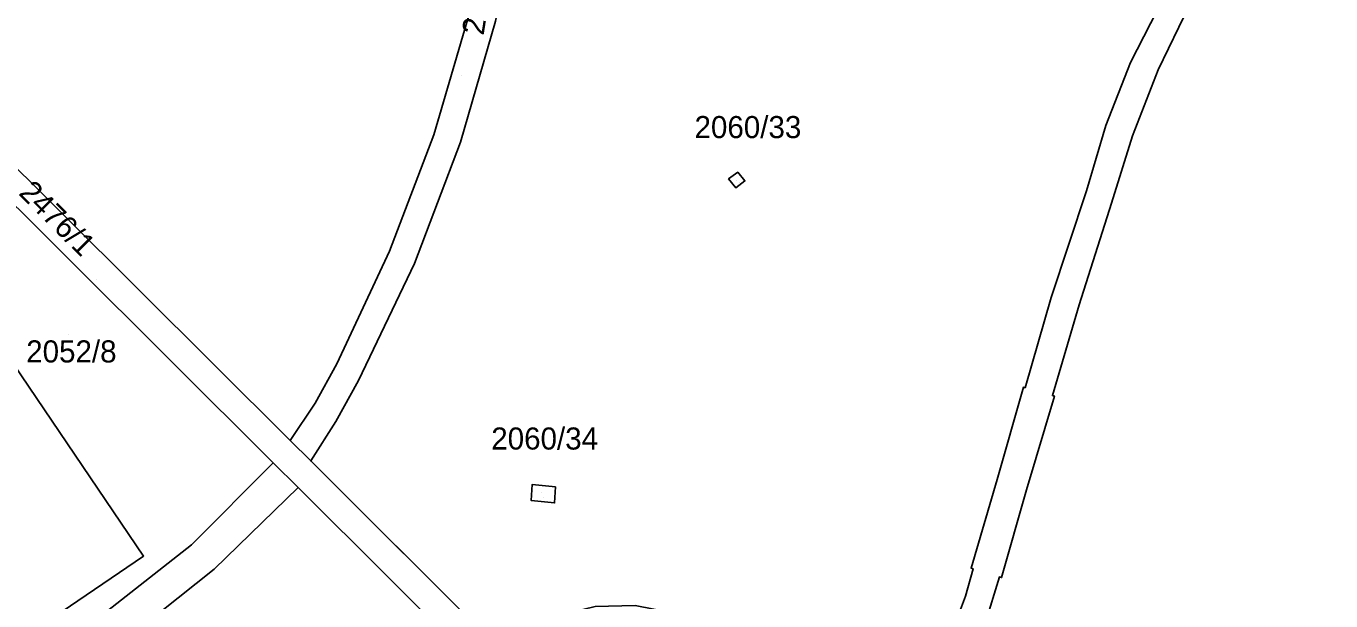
# Model space of a CAD drawing. Extents: x -263423 to -261326, y -1240067 to -1237864.
# Drawn here: x -262447.9 to -262329.8, y -1239147 to -1239094.9 of the extents above; entities that cross this region are included whole.
import ezdxf

# ---------------------------------------------------------------- set-up
doc = ezdxf.new("R2010")
doc.units = 0
for name, color, linetype in [('body_kn', 7, 'Continuous'), ('kladpar_druhypozemkov', 7, 'Continuous'), ('kladpar_hranice', 7, 'Continuous'), ('kladpar_parcelnecisla', 7, 'Continuous'), ('kladpar_plochy', 7, 'Continuous'), ('kladpar_sipky', 7, 'Continuous')]:
    doc.layers.add(name, color=color, linetype=linetype)

msp = doc.modelspace()

# ---------------------------------------------------------------- linework, layer by layer
at = {"layer": 'body_kn'}
for p, q in [((-262347.96, -1239098.24), (-262347.96, -1239098.24)), ((-262345.45, -1239098.88), (-262345.45, -1239098.88)), ((-262350.2, -1239103.95), (-262350.2, -1239103.95)), ((-262411.03, -1239104.77), (-262411.03, -1239104.77)), ((-262408.62, -1239105.45), (-262408.62, -1239105.45)), ((-262347.79, -1239104.86), (-262347.79, -1239104.86)), ((-262384.35, -1239108.78), (-262384.35, -1239108.78)), ((-262383.52, -1239108.17), (-262383.52, -1239108.17)), ((-262382.87, -1239108.96), (-262382.87, -1239108.96)), ((-262383.7, -1239109.57), (-262383.7, -1239109.57)), ((-262383.7, -1239109.57), (-262383.7, -1239109.57)), ((-262351.94, -1239109.84), (-262351.94, -1239109.84)), ((-262349.67, -1239110.98), (-262349.67, -1239110.98)), ((-262415.03, -1239115.31), (-262415.03, -1239115.31)), ((-262412.77, -1239116.44), (-262412.77, -1239116.44)), ((-262355.13, -1239119.52), (-262355.13, -1239119.52)), ((-262352.6, -1239120.19), (-262352.6, -1239120.19)), ((-262419.82, -1239125.52), (-262419.82, -1239125.52)), ((-262417.86, -1239127.02), (-262417.86, -1239127.02)), ((-262357.65, -1239127.65), (-262357.65, -1239127.65)), ((-262357.51, -1239127.69), (-262357.51, -1239127.69)), ((-262421.78, -1239129.09), (-262421.78, -1239129.09)), ((-262355.03, -1239128.4), (-262355.03, -1239128.4)), ((-262354.85, -1239128.44), (-262354.85, -1239128.44)), ((-262419.89, -1239130.75), (-262419.89, -1239130.75)), ((-262419.89, -1239130.75), (-262419.89, -1239130.75)), ((-262424.02, -1239132.47), (-262424.02, -1239132.47)), ((-262425.56, -1239134.5), (-262425.56, -1239134.5)), ((-262422.17, -1239134.32), (-262422.17, -1239134.32)), ((-262360.04, -1239136.01), (-262360.04, -1239136.01)), ((-262423.32, -1239136.73), (-262423.32, -1239136.73)), ((-262402.13, -1239136.46), (-262402.13, -1239136.46)), ((-262402.13, -1239136.46), (-262402.13, -1239136.46)), ((-262400.02, -1239136.67), (-262400.02, -1239136.67)), ((-262357.38, -1239136.95), (-262357.38, -1239136.95)), ((-262402.21, -1239137.91), (-262402.21, -1239137.91)), ((-262400.09, -1239138.12), (-262400.09, -1239138.12)), ((-262432.96, -1239141.92), (-262432.96, -1239141.92)), ((-262437.3, -1239142.94), (-262437.3, -1239142.94)), ((-262430.9, -1239144.12), (-262430.9, -1239144.12)), ((-262362.39, -1239144.03), (-262362.39, -1239144.03)), ((-262362.19, -1239144.09), (-262362.19, -1239144.09)), ((-262359.83, -1239144.83), (-262359.83, -1239144.83)), ((-262359.63, -1239144.88), (-262359.63, -1239144.88)), ((-262362.89, -1239146.57), (-262362.89, -1239146.57))]:
    msp.add_line(p, q, dxfattribs=at)
at = {"layer": 'kladpar_druhypozemkov'}
for p, q in [((-262408.54, -1239099.38), (-262408.54, -1239099.38)), ((-262383.34, -1239109.08), (-262383.34, -1239109.08)), ((-262441.55, -1239117.9), (-262441.55, -1239117.9)), ((-262444.09, -1239122.83), (-262444.09, -1239122.83)), ((-262401.08, -1239137.61), (-262401.08, -1239137.61))]:
    msp.add_line(p, q, dxfattribs=at)
at = {"layer": 'kladpar_hranice'}
for points in [[(-262408.62, -1239105.45), (-262405.45, -1239094.49), (-262403.21, -1239083.3), (-262402.66, -1239077), (-262400.99, -1239070.86), (-262398.27, -1239065.16), (-262394.86, -1239061), (-262390.46, -1239057.64), (-262385.41, -1239055.39), (-262380.11, -1239054.38), (-262373, -1239054.41), (-262357.25, -1239061.46)], [(-262469.03, -1239087.65), (-262451.52, -1239105.12), (-262424.02, -1239132.47), (-262422.17, -1239134.32), (-262405.25, -1239151.18), (-262403.41, -1239153.01), (-262380.16, -1239176.25), (-262362.66, -1239193.74), (-262344.76, -1239211.59), (-262324.61, -1239231.69), (-262322.39, -1239233.91), (-262324.18, -1239235.62), (-262326.37, -1239233.46), (-262340.18, -1239219.71), (-262346.8, -1239213.09), (-262364.57, -1239195.35), (-262382.29, -1239177.65), (-262405.13, -1239154.83), (-262406.91, -1239153.06), (-262423.32, -1239136.73), (-262425.56, -1239134.5), (-262453.35, -1239106.81), (-262471.32, -1239088.91)], [(-262471.32, -1239088.91), (-262453.35, -1239106.81), (-262425.56, -1239134.5), (-262432.96, -1239141.92), (-262442.68, -1239149.56), (-262444.73, -1239152.14), (-262458.78, -1239157.53), (-262437.3, -1239142.94), (-262460.89, -1239108.12)], [(-262344.33, -1239091.13), (-262347.96, -1239098.24), (-262350.2, -1239103.95), (-262351.94, -1239109.84), (-262355.13, -1239119.52), (-262357.51, -1239127.69), (-262357.65, -1239127.65), (-262360.04, -1239136.01), (-262362.39, -1239144.03), (-262362.19, -1239144.09), (-262362.89, -1239146.57), (-262363.72, -1239148.73), (-262365.1, -1239150.58), (-262367.11, -1239152.11), (-262369.55, -1239152.96), (-262372.07, -1239153.01), (-262377.32, -1239151.83), (-262389.27, -1239148.1), (-262392.79, -1239147.43), (-262396.42, -1239147.51), (-262399.9, -1239148.35), (-262405.25, -1239151.18), (-262422.17, -1239134.32), (-262419.89, -1239130.75)], [(-262363.72, -1239148.73), (-262362.89, -1239146.57), (-262362.19, -1239144.09), (-262362.39, -1239144.03), (-262360.04, -1239136.01), (-262357.65, -1239127.65), (-262357.51, -1239127.69), (-262355.13, -1239119.52), (-262351.94, -1239109.84), (-262350.2, -1239103.95), (-262347.96, -1239098.24), (-262344.33, -1239091.13)], [(-262342.66, -1239093.11), (-262345.45, -1239098.88), (-262347.79, -1239104.86), (-262349.67, -1239110.98), (-262352.6, -1239120.19), (-262355.03, -1239128.4), (-262354.85, -1239128.44), (-262357.38, -1239136.95), (-262359.63, -1239144.88), (-262359.83, -1239144.83), (-262361.13, -1239149.05)], [(-262359.63, -1239144.88), (-262357.38, -1239136.95), (-262354.85, -1239128.44), (-262355.03, -1239128.4), (-262352.6, -1239120.19), (-262349.67, -1239110.98), (-262347.79, -1239104.86), (-262345.45, -1239098.88), (-262342.66, -1239093.11)], [(-262407.89, -1239094.06), (-262411.03, -1239104.77), (-262415.03, -1239115.31), (-262419.82, -1239125.52), (-262421.78, -1239129.09), (-262424.02, -1239132.47), (-262451.52, -1239105.12)], [(-262419.89, -1239130.75), (-262422.17, -1239134.32), (-262424.02, -1239132.47), (-262421.78, -1239129.09), (-262419.82, -1239125.52), (-262415.03, -1239115.31), (-262411.03, -1239104.77), (-262407.89, -1239094.06)], [(-262405.45, -1239094.49), (-262408.62, -1239105.45), (-262412.77, -1239116.44), (-262417.86, -1239127.02), (-262419.89, -1239130.75)], [(-262419.89, -1239130.75), (-262417.86, -1239127.02), (-262412.77, -1239116.44), (-262408.62, -1239105.45)], [(-262460.89, -1239108.12), (-262437.3, -1239142.94), (-262458.78, -1239157.53), (-262479.86, -1239126.48), (-262482.41, -1239122.72), (-262460.89, -1239108.12)], [(-262384.35, -1239108.78), (-262383.7, -1239109.57), (-262382.87, -1239108.96), (-262383.52, -1239108.17), (-262384.35, -1239108.78)], [(-262383.7, -1239109.57), (-262384.35, -1239108.78), (-262383.52, -1239108.17), (-262382.87, -1239108.96), (-262383.7, -1239109.57)], [(-262448.15, -1239158.97), (-262446.74, -1239155.4), (-262444.73, -1239152.14), (-262442.68, -1239149.56), (-262432.96, -1239141.92), (-262425.56, -1239134.5), (-262423.32, -1239136.73), (-262430.9, -1239144.12), (-262440.84, -1239152.03), (-262443.75, -1239156.43), (-262445.53, -1239161.48), (-262446.05, -1239166.72), (-262445.94, -1239170.31), (-262444.8, -1239180.31), (-262445.82, -1239191.85), (-262445.93, -1239199.19), (-262445.1, -1239209.66), (-262444.38, -1239213.14), (-262442.93, -1239219.52), (-262442.58, -1239226.06), (-262442.73, -1239236.48), (-262442.37, -1239246.88), (-262441.11, -1239257.98)], [(-262440.84, -1239152.03), (-262430.9, -1239144.12), (-262423.32, -1239136.73), (-262406.91, -1239153.06), (-262412.67, -1239160.39), (-262414.61, -1239162.43), (-262422.43, -1239169.65), (-262428.92, -1239174.62), (-262435.61, -1239179.3), (-262439.2, -1239182.31), (-262442.13, -1239185.95), (-262444.18, -1239189.82), (-262445.49, -1239194), (-262445.93, -1239199.19), (-262445.82, -1239191.85), (-262444.8, -1239180.31), (-262445.94, -1239170.31), (-262446.05, -1239166.72), (-262445.53, -1239161.48), (-262443.75, -1239156.43), (-262440.84, -1239152.03)], [(-262402.21, -1239137.91), (-262400.09, -1239138.12), (-262400.02, -1239136.67), (-262402.13, -1239136.46), (-262402.21, -1239137.91)], [(-262402.13, -1239136.46), (-262400.02, -1239136.67), (-262400.09, -1239138.12), (-262402.21, -1239137.91), (-262402.13, -1239136.46)], [(-262380.16, -1239176.25), (-262403.41, -1239153.01), (-262399.27, -1239150.81), (-262396.41, -1239150.01), (-262393.41, -1239149.85), (-262390.48, -1239150.33), (-262377.84, -1239154.28), (-262374.59, -1239155.1), (-262372.25, -1239155.49), (-262369.86, -1239155.49), (-262367.9, -1239155.2), (-262365.21, -1239153.93), (-262362.95, -1239151.99), (-262361.13, -1239149.05), (-262359.83, -1239144.83), (-262359.63, -1239144.88)]]:
    msp.add_lwpolyline(points, dxfattribs=at)
at = {"layer": 'kladpar_plochy'}
for p, q in [((-262344.33, -1239091.13), (-262347.96, -1239098.24)), ((-262345.45, -1239098.88), (-262342.66, -1239093.11)), ((-262408.62, -1239105.45), (-262405.45, -1239094.49)), ((-262347.96, -1239098.24), (-262350.2, -1239103.95)), ((-262347.79, -1239104.86), (-262345.45, -1239098.88)), ((-262350.2, -1239103.95), (-262351.94, -1239109.84)), ((-262412.77, -1239116.44), (-262408.62, -1239105.45)), ((-262349.67, -1239110.98), (-262347.79, -1239104.86)), ((-262383.52, -1239108.17), (-262384.35, -1239108.78)), ((-262384.35, -1239108.78), (-262383.7, -1239109.57)), ((-262383.7, -1239109.57), (-262382.87, -1239108.96)), ((-262382.87, -1239108.96), (-262383.52, -1239108.17)), ((-262351.94, -1239109.84), (-262355.13, -1239119.52)), ((-262352.6, -1239120.19), (-262349.67, -1239110.98)), ((-262417.86, -1239127.02), (-262412.77, -1239116.44)), ((-262355.13, -1239119.52), (-262357.51, -1239127.69)), ((-262355.03, -1239128.4), (-262352.6, -1239120.19)), ((-262419.89, -1239130.75), (-262417.86, -1239127.02)), ((-262357.65, -1239127.65), (-262360.04, -1239136.01)), ((-262357.51, -1239127.69), (-262357.65, -1239127.65)), ((-262357.38, -1239136.95), (-262354.85, -1239128.44)), ((-262354.85, -1239128.44), (-262355.03, -1239128.4)), ((-262422.17, -1239134.32), (-262419.89, -1239130.75)), ((-262405.25, -1239151.18), (-262422.17, -1239134.32)), ((-262360.04, -1239136.01), (-262362.39, -1239144.03)), ((-262402.13, -1239136.46), (-262402.21, -1239137.91)), ((-262400.02, -1239136.67), (-262402.13, -1239136.46)), ((-262400.09, -1239138.12), (-262400.02, -1239136.67)), ((-262359.63, -1239144.88), (-262357.38, -1239136.95)), ((-262402.21, -1239137.91), (-262400.09, -1239138.12)), ((-262362.19, -1239144.09), (-262362.89, -1239146.57)), ((-262362.39, -1239144.03), (-262362.19, -1239144.09)), ((-262361.13, -1239149.05), (-262359.83, -1239144.83)), ((-262359.83, -1239144.83), (-262359.63, -1239144.88)), ((-262362.89, -1239146.57), (-262363.72, -1239148.73))]:
    msp.add_line(p, q, dxfattribs=at)
for points in [[(-262469.03, -1239087.65), (-262451.52, -1239105.12), (-262424.02, -1239132.47), (-262422.17, -1239134.32), (-262405.25, -1239151.18), (-262403.41, -1239153.01), (-262380.16, -1239176.25), (-262362.66, -1239193.74), (-262344.76, -1239211.59), (-262324.61, -1239231.69), (-262322.39, -1239233.91), (-262324.18, -1239235.62), (-262326.37, -1239233.46), (-262340.18, -1239219.71), (-262346.8, -1239213.09), (-262364.57, -1239195.35), (-262382.29, -1239177.65), (-262405.13, -1239154.83), (-262406.91, -1239153.06), (-262423.32, -1239136.73), (-262425.56, -1239134.5), (-262453.35, -1239106.81), (-262471.32, -1239088.91)], [(-262407.89, -1239094.06), (-262411.03, -1239104.77), (-262415.03, -1239115.31), (-262419.82, -1239125.52), (-262421.78, -1239129.09), (-262424.02, -1239132.47), (-262451.52, -1239105.12), (-262469.03, -1239087.65)], [(-262471.32, -1239088.91), (-262453.35, -1239106.81), (-262425.56, -1239134.5), (-262432.96, -1239141.92), (-262442.68, -1239149.56), (-262444.73, -1239152.14), (-262458.78, -1239157.53), (-262437.3, -1239142.94), (-262460.89, -1239108.12), (-262482.41, -1239122.72), (-262479.86, -1239126.48), (-262481.17, -1239127.46), (-262484.56, -1239129.75), (-262487.84, -1239131.98), (-262491.72, -1239125.66), (-262490.44, -1239124.76), (-262488.94, -1239123.71), (-262483.99, -1239119.95), (-262461.19, -1239105.55), (-262458.2, -1239103.74), (-262458.8, -1239103.12), (-262459.74, -1239102.05), (-262466.53, -1239094.33)], [(-262363.72, -1239148.73), (-262362.89, -1239146.57), (-262362.19, -1239144.09), (-262362.39, -1239144.03), (-262360.04, -1239136.01), (-262357.65, -1239127.65), (-262357.51, -1239127.69), (-262355.13, -1239119.52), (-262351.94, -1239109.84), (-262350.2, -1239103.95), (-262347.96, -1239098.24), (-262344.33, -1239091.13)], [(-262342.66, -1239093.11), (-262345.45, -1239098.88), (-262347.79, -1239104.86), (-262349.67, -1239110.98), (-262352.6, -1239120.19), (-262355.03, -1239128.4), (-262354.85, -1239128.44), (-262357.38, -1239136.95), (-262359.63, -1239144.88), (-262359.83, -1239144.83), (-262361.13, -1239149.05)], [(-262405.45, -1239094.49), (-262408.62, -1239105.45), (-262412.77, -1239116.44), (-262417.86, -1239127.02), (-262419.89, -1239130.75), (-262422.17, -1239134.32), (-262424.02, -1239132.47), (-262421.78, -1239129.09), (-262419.82, -1239125.52), (-262415.03, -1239115.31), (-262411.03, -1239104.77), (-262407.89, -1239094.06)], [(-262448.15, -1239158.97), (-262446.74, -1239155.4), (-262444.73, -1239152.14), (-262442.68, -1239149.56), (-262432.96, -1239141.92), (-262425.56, -1239134.5), (-262423.32, -1239136.73), (-262430.9, -1239144.12), (-262440.84, -1239152.03), (-262443.75, -1239156.43), (-262445.53, -1239161.48), (-262446.05, -1239166.72), (-262445.94, -1239170.31), (-262444.8, -1239180.31), (-262445.82, -1239191.85), (-262445.93, -1239199.19), (-262445.1, -1239209.66), (-262444.38, -1239213.14), (-262442.93, -1239219.52), (-262442.58, -1239226.06), (-262442.73, -1239236.48), (-262442.37, -1239246.88), (-262441.11, -1239257.98)]]:
    msp.add_lwpolyline(points, dxfattribs=at)
for points in [[(-262460.89, -1239108.12), (-262437.3, -1239142.94), (-262458.78, -1239157.53), (-262479.86, -1239126.48), (-262482.41, -1239122.72)], [(-262383.7, -1239109.57), (-262384.35, -1239108.78), (-262383.52, -1239108.17), (-262382.87, -1239108.96)], [(-262440.84, -1239152.03), (-262430.9, -1239144.12), (-262423.32, -1239136.73), (-262406.91, -1239153.06), (-262412.67, -1239160.39), (-262414.61, -1239162.43), (-262422.43, -1239169.65), (-262428.92, -1239174.62), (-262435.61, -1239179.3), (-262439.2, -1239182.31), (-262442.13, -1239185.95), (-262444.18, -1239189.82), (-262445.49, -1239194), (-262445.93, -1239199.19), (-262445.82, -1239191.85), (-262444.8, -1239180.31), (-262445.94, -1239170.31), (-262446.05, -1239166.72), (-262445.53, -1239161.48), (-262443.75, -1239156.43)], [(-262402.13, -1239136.46), (-262400.02, -1239136.67), (-262400.09, -1239138.12), (-262402.21, -1239137.91)]]:
    msp.add_lwpolyline(points, close=True, dxfattribs=at)
at = {"layer": 'kladpar_sipky'}
for p, q in [((-262383.66, -1239108.88), (-262383.66, -1239108.88)), ((-262401.29, -1239137.19), (-262401.29, -1239137.19))]:
    msp.add_line(p, q, dxfattribs=at)

# ---------------------------------------------------------------- texts
at = {"layer": 'kladpar_parcelnecisla'}
for s, rotation, p in [('2060/10', 81, (-262406.53, -1239095.82)), ('2476/1', 315, (-262448.7, -1239110.14))]:
    msp.add_text(s, height=2, rotation=rotation, dxfattribs=at).set_placement(p)
for s, p in [('2060/33', (-262387.43, -1239105.08)), ('2052/8', (-262447.93, -1239125.4)), ('2060/34', (-262405.83, -1239133.29))]:
    msp.add_text(s, height=2, dxfattribs=at).set_placement(p)

doc.saveas('drawing.dxf')
